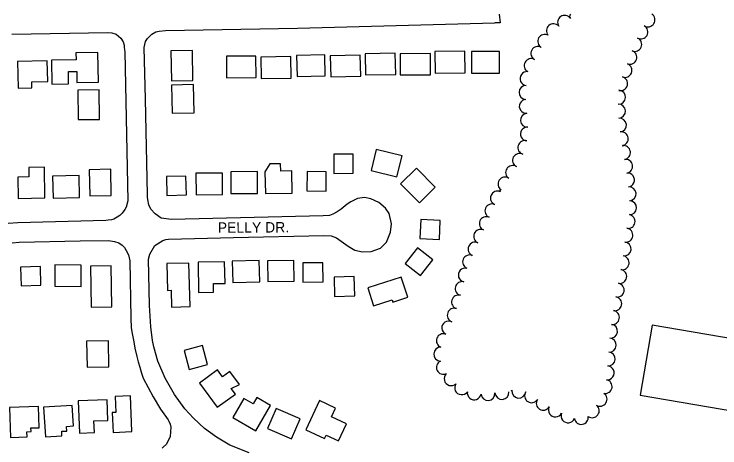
# Model space of a CAD drawing. Extents: x -25029 to 2274964, y -81170 to 687028.
# Drawn here: x -16160 to -15146, y -61372 to -60748 of the extents above; entities that cross this region are included whole.
import ezdxf

# ---------------------------------------------------------------- set-up
doc = ezdxf.new("R2010")
doc.units = 0
for name, color, linetype in [('BLDG', 7, 'Continuous'), ('ROAD', 7, 'Continuous'), ('ROAD-NAME', 7, 'Continuous'), ('TREES', 7, 'Continuous')]:
    doc.layers.add(name, color=color, linetype=linetype)

msp = doc.modelspace()

# ---------------------------------------------------------------- linework, layer by layer
at = {"layer": 'BLDG'}
for points in [[(-16081.9, -60848.7), (-16082.1, -60831), (-16070.2, -60830.8), (-16070, -60847), (-16039.2, -60846.5), (-16039.9, -60803.6), (-16071.5, -60804.1), (-16071.3, -60814.2), (-16106.7, -60814.8), (-16106.1, -60849.1)], [(-15903.2, -60844), (-15903.9, -60800.8), (-15934.9, -60801.2), (-15934.2, -60844.5)], [(-15854.9, -60840), (-15812.4, -60839.6), (-15812.8, -60808.7), (-15855.2, -60809.1)], [(-15805.3, -60840.9), (-15762.3, -60840.3), (-15762.8, -60809.6), (-15805.7, -60810.2)], [(-15753.7, -60838.3), (-15713.2, -60837.4), (-15713.9, -60807), (-15754.4, -60807.9)], [(-15705.2, -60838.7), (-15662, -60837.5), (-15662.8, -60807.3), (-15706, -60808.5)], [(-15655.2, -60835.9), (-15611.9, -60835.1), (-15612.5, -60804.6), (-15655.7, -60805.4)], [(-15605.3, -60835.7), (-15561.9, -60835.6), (-15562, -60805.1), (-15605.4, -60805.3)], [(-15555.3, -60833.2), (-15512, -60832.7), (-15512.4, -60801.6), (-15555.7, -60802.2)], [(-15503.2, -60833.4), (-15462.7, -60833.4), (-15462.7, -60802.2), (-15503.2, -60802.2)], [(-16154.6, -60854.9), (-16134.7, -60854.4), (-16134.9, -60845.8), (-16112, -60845.3), (-16112.6, -60815.6), (-16155.4, -60816.5)], [(-15901.7, -60890.4), (-15902.6, -60849.7), (-15933.9, -60850.5), (-15932.9, -60891.1)], [(-16037.7, -60899.9), (-16038.1, -60857.3), (-16068.8, -60857.7), (-16068.4, -60900.2)], [(-15700.6, -60977.5), (-15672.8, -60977.4), (-15672.9, -60949.9), (-15700.7, -60950)], [(-15647.1, -60973.4), (-15610.1, -60982.3), (-15602.8, -60952.1), (-15639.8, -60943.2)], [(-16116.7, -60968.7), (-16139.3, -60969.1), (-16139.1, -60982.7), (-16154.7, -60983), (-16154.2, -61013.5), (-16116, -61012.9)], [(-16020.8, -61009.1), (-16021.4, -60971.6), (-16052.2, -60972.2), (-16051.6, -61009.6)], [(-15761, -60973.8), (-15777.2, -60974.1), (-15777.4, -60963.6), (-15792.9, -60963.9), (-15799.8, -60975.4), (-15799.2, -61006.7), (-15760.5, -61006)], [(-15555.1, -60997.2), (-15582, -60970), (-15604.8, -60992.5), (-15577.9, -61019.7)], [(-16104.3, -61013.2), (-16066.3, -61012.4), (-16067, -60980.8), (-16104.9, -60981.7)], [(-15940.7, -61009.1), (-15912.7, -61008.3), (-15913.4, -60981.3), (-15941.5, -60982.1)], [(-15898.8, -61008.4), (-15860.6, -61008.1), (-15860.8, -60977.1), (-15899, -60977.4)], [(-15848.8, -61006.6), (-15810.5, -61006.3), (-15810.7, -60974.8), (-15849, -60975.1)], [(-15739.7, -61002.6), (-15712, -61003), (-15711.6, -60975.2), (-15739.3, -60974.8)], [(-15575.8, -61043.8), (-15577.1, -61071.2), (-15549.2, -61072.6), (-15547.9, -61045.2)], [(-15576.1, -61124.4), (-15558.6, -61101.9), (-15580.8, -61084.6), (-15598.3, -61107.1)], [(-15846, -61134.4), (-15807.2, -61133.5), (-15808, -61102.8), (-15846.7, -61103.8)], [(-15795.6, -61133.2), (-15757.7, -61132.6), (-15758.1, -61102.7), (-15796.1, -61103.3)], [(-16150.1, -61139.2), (-16121.7, -61138.4), (-16122.5, -61111.6), (-16150.9, -61112.5)], [(-16101.7, -61140), (-16063.8, -61140.1), (-16063.7, -61109.4), (-16101.6, -61109.3)], [(-16019.8, -61169.7), (-16020.7, -61110.4), (-16050.6, -61110.8), (-16049.7, -61170.2)], [(-15940.7, -61107.3), (-15939.8, -61145.8), (-15934.7, -61145.7), (-15934.2, -61169.8), (-15907.5, -61169.2), (-15909, -61106.5)], [(-15895.1, -61148.9), (-15873.7, -61148.5), (-15873.9, -61136), (-15857.2, -61135.8), (-15857.7, -61104.8), (-15895.8, -61105.4)], [(-15745.2, -61134.1), (-15716.3, -61133.7), (-15716.6, -61106), (-15745.5, -61106.3)], [(-15699.8, -61154.5), (-15670.7, -61153.9), (-15671.4, -61126), (-15700.4, -61126.6)], [(-15643.7, -61168.2), (-15617, -61159.5), (-15616, -61162.7), (-15594.7, -61155.8), (-15604.2, -61126.7), (-15652.2, -61142.3)], [(-15260.5, -61296.5), (-14864.9, -61364.3), (-14847.6, -61263.5), (-15243.2, -61195.7)], [(-16024.2, -61255.7), (-16024.7, -61218.3), (-16056, -61218.8), (-16055.4, -61256.2)], [(-15882.4, -61252.7), (-15889.5, -61225.2), (-15916, -61232.1), (-15908.9, -61259.6)], [(-15842.3, -61295.1), (-15848.2, -61287), (-15836.6, -61281.4), (-15850.4, -61262.5), (-15860.7, -61270), (-15867.9, -61260.2), (-15893.8, -61279.1), (-15868.3, -61314)], [(-16026.5, -61303.3), (-16068, -61304.8), (-16066.2, -61351.1), (-16044.9, -61350.2), (-16045.5, -61333.7), (-16025.4, -61332.9)], [(-16014.9, -61298.6), (-16014, -61321.4), (-16019.2, -61321.6), (-16018, -61350.1), (-15991, -61349), (-15993.1, -61297.7)], [(-15791.8, -61311.4), (-15811.4, -61300), (-15816.7, -61309.2), (-15830.2, -61301.4), (-15846.1, -61328.9), (-15813, -61348)], [(-15714.4, -61359), (-15712, -61354), (-15694.3, -61362.2), (-15682.8, -61337.6), (-15704.2, -61327.6), (-15698.4, -61315.1), (-15721.5, -61304.3), (-15741.2, -61346.5)], [(-16141.9, -61349.2), (-16135.8, -61349), (-16136, -61343.8), (-16124.1, -61343.4), (-16125.1, -61313.1), (-16167, -61314.5), (-16165.5, -61357.4), (-16141.7, -61356.6)], [(-16115.3, -61356.6), (-16091.5, -61355.1), (-16091.9, -61348.6), (-16084.5, -61348.2), (-16084.9, -61341.5), (-16074.8, -61340.9), (-16076.6, -61311.4), (-16118, -61314)], [(-15749.2, -61330.8), (-15783.5, -61315.8), (-15796, -61344.5), (-15761.6, -61359.4)]]:
    msp.add_lwpolyline(points, close=True, dxfattribs=at)
at = {"layer": 'ROAD'}
for points in [[(-15463.2, -60748.4), (-15461.6, -60760.8), (-15469.7, -60761)], [(-15962.4, -60777.1), (-15956.8, -60774.1), (-15952, -60772.7), (-15942.9, -60772), (-15753.1, -60768.8), (-15469.7, -60761)], [(-16163.5, -60777.4), (-16025.7, -60774.8), (-16019.6, -60775.5), (-16013.6, -60777.2), (-16010.3, -60779.9), (-16007.1, -60783.1), (-16003.4, -60788.4), (-16002.2, -60793.2), (-16001.9, -60796), (-16001.5, -60799.6), (-16001.1, -60802.8), (-15996.7, -61016.8), (-15999.1, -61026), (-16001.2, -61029.5), (-16005.1, -61034.9), (-16008.4, -61038), (-16012.3, -61040.5), (-16016.8, -61043.2), (-16020.4, -61044.3), (-16025.2, -61045), (-16028.4, -61045.4), (-16154.9, -61048.8), (-16168.6, -61049.5)], [(-15822.3, -61379.7), (-15850.4, -61368.3), (-15869.5, -61357), (-15886.5, -61344.6), (-15902.6, -61329.8), (-15914.8, -61316.4), (-15929.8, -61295.7), (-15943, -61271.9), (-15953.5, -61247.8), (-15959.5, -61227), (-15961.3, -61217.8), (-15964, -61198.2), (-15965.6, -61167.7), (-15967.1, -61100.7), (-15965.3, -61093.6), (-15957.8, -61081.3), (-15954, -61078.8), (-15946.5, -61074.1), (-15942, -61072.6), (-15938.3, -61072.1), (-15844.8, -61070), (-15715, -61066.9), (-15704.8, -61067.4), (-15697.1, -61070.3), (-15690.5, -61074.9), (-15680.2, -61082.2), (-15670.8, -61087.8), (-15659.6, -61090.3), (-15647, -61089.8), (-15633.7, -61084.9), (-15625.1, -61076.3), (-15619.2, -61062.2), (-15617.8, -61050.3), (-15621.4, -61035.4), (-15626.7, -61027.7), (-15636.1, -61019.6), (-15647.7, -61014), (-15656.7, -61012.4), (-15666.7, -61013.5), (-15676.5, -61018.3), (-15681.7, -61021.9), (-15690.3, -61028.8), (-15695.9, -61032.9), (-15702.4, -61036.4), (-15706.9, -61037.9), (-15716.3, -61038.8), (-15934.2, -61044), (-15948.8, -61041.9), (-15957.6, -61035.9), (-15963.8, -61029), (-15966.5, -61022.8), (-15968.2, -61015.3), (-15968.5, -61011.6), (-15968.7, -61008.1), (-15971.3, -60870.9), (-15973.3, -60796.2), (-15971.3, -60787.9), (-15968.6, -60783.5), (-15962.4, -60777.1)], [(-16163.2, -61077.4), (-16153, -61076.7), (-16065.5, -61074.7), (-16024.7, -61074), (-16015.8, -61075.5)], [(-16015.8, -61075.5), (-16009.6, -61077.4), (-16005.1, -61080.6), (-16001.7, -61084), (-15999, -61088.4), (-15995.7, -61094.8), (-15994.2, -61103.1), (-15992.3, -61185.7), (-15992, -61199.5), (-15990.6, -61208), (-15988.1, -61220.1), (-15986.8, -61229.1), (-15984.1, -61240.9), (-15982, -61248.6), (-15979.7, -61256.4), (-15977, -61265), (-15974.7, -61271.9), (-15960.4, -61299.2), (-15949.7, -61316.9), (-15938.9, -61332), (-15937.8, -61334.2), (-15935.9, -61338.2), (-15934.9, -61342.4), (-15936.1, -61356.1), (-15941.3, -61367.3), (-15946, -61371.5), (-15947.7, -61372.8)]]:
    msp.add_lwpolyline(points, dxfattribs=at)
at = {"layer": 'TREES'}
for centre, radius, start, end in [((-15356, -60751.6), 5.94, 146.7858, 213.2142), ((-15249.4, -60756.8), 10, 237.9021, 57.9021), ((-15369.3, -60760.3), 10, 33.2142, 213.2142), ((-15385.3, -60772.3), 10, 40.5708, 220.5708), ((-15259.5, -60774.1), 10, 241.1387, 61.1387), ((-15397.8, -60787.6), 10, 60.7269, 240.7269), ((-15268.3, -60792), 10, 246.6425, 66.6425), ((-15407.6, -60805), 10, 60.7269, 240.7269), ((-15275.5, -60810.6), 10, 251.1751, 71.1751), ((-15417.3, -60822.4), 10, 60.7269, 240.7269), ((-15282.4, -60829.4), 10, 248.2002, 68.2002), ((-15423.3, -60841.1), 10, 83.8809, 263.8809), ((-15288.6, -60848.4), 10, 255.5018, 75.5018), ((-15424.7, -60861.1), 10, 88.289, 268.289), ((-15291.6, -60868), 10, 267.524, 87.524), ((-15424.3, -60881), 10, 93.9151, 273.9151), ((-15291.7, -60888), 10, 272.0179, 92.0179), ((-15422.8, -60901), 10, 94.6048, 274.6048), ((-15290.3, -60908), 10, 275.6031, 95.6031), ((-15422.7, -60920.9), 10, 85.7812, 265.7812), ((-15287.8, -60927.8), 10, 278.9083, 98.9083), ((-15426.4, -60940.4), 10, 72.6148, 252.6148), ((-15284.6, -60947.5), 10, 279.2911, 99.2911), ((-15434, -60958.9), 10, 63.0484, 243.0484), ((-15281.5, -60967.3), 10, 278.7166, 98.7166), ((-15443.9, -60976.2), 10, 57.3042, 237.3042), ((-15278.8, -60987.1), 10, 276.995, 96.9951), ((-15454.9, -60992.9), 10, 55.9264, 235.9264), ((-15461.1, -61002.6), 1.51, 66.3872, 246.3872), ((-15276.4, -61007), 10, 276.6427, 96.6427), ((-15465.7, -61013.1), 10, 66.3872, 246.3872), ((-15473.7, -61031.5), 10, 66.3872, 246.3872), ((-15275.7, -61026.9), 10, 267.4587, 87.4587), ((-15481.7, -61049.8), 10, 66.3872, 246.3872), ((-15278, -61046.7), 10, 259.4457, 79.4457), ((-15489.8, -61068.1), 10, 66.3872, 246.3872), ((-15281.2, -61066.4), 10, 262.0627, 82.0627), ((-15497.8, -61086.4), 10, 66.3872, 246.3872), ((-15283.7, -61086.3), 10, 263.5669, 83.5669), ((-15505.7, -61104.8), 10, 66.6545, 246.6545), ((-15286.5, -61106.1), 10, 260.3617, 80.3617), ((-15511.9, -61123.7), 10, 77.0849, 257.0849), ((-15289.9, -61125.8), 10, 259.7275, 79.7275), ((-15516.5, -61143.2), 10, 76.2751, 256.2751), ((-15293.6, -61145.5), 10, 259.3501, 79.3501), ((-15521.7, -61162.5), 10, 73.66, 253.66), ((-15297.2, -61165.1), 10, 259.7785, 79.7785), ((-15527.8, -61181.5), 10, 70.6723, 250.6723), ((-15300.5, -61184.8), 10, 261.3152, 81.3152), ((-15535.6, -61199.9), 10, 63.4422, 243.4422), ((-15303.1, -61204.7), 10, 263.3993, 83.3993), ((-15543.5, -61218.2), 10, 69.9654, 249.9654), ((-15304.9, -61224.6), 10, 266.3407, 86.3407), ((-15547.3, -61237.6), 10, 87.8455, 267.8455), ((-15306.3, -61244.5), 10, 265.8596, 85.8596), ((-15543.4, -61256.6), 10, 115.4267, 295.4267), ((-15308, -61264.5), 10, 264.3354, 84.3354), ((-15532.3, -61272.9), 10, 133.3457, 313.3457), ((-15310.9, -61284.2), 10, 258.8149, 78.8149), ((-15517.2, -61285.9), 10, 145.329, 325.329), ((-15499.1, -61293.3), 10, 170.3457, 350.3457), ((-15479.3, -61294.2), 10, 184.2535, 4.2535), ((-15459.3, -61292.7), 10, 184.2535, 4.2535), ((-15445.5, -61289.5), 0.604, 175.0972, 355.0972), ((-15435, -61290.8), 10, 173.2233, 353.2233), ((-15416.7, -61297.4), 10, 146.9806, 326.9806), ((-15318.2, -61302.5), 10, 237.8487, 57.8487), ((-15399.9, -61308.2), 10, 147.8454, 327.8454), ((-15382.5, -61318), 10, 153.0452, 333.0452), ((-15329.4, -61319), 10, 233.8567, 53.8567), ((-15364.3, -61326.4), 10, 157.6386, 337.6386), ((-15345.2, -61328.6), 10, 188.7629, 8.7629)]:
    msp.add_arc(centre, radius, start, end, dxfattribs=at)

# ---------------------------------------------------------------- texts
at = {"layer": 'ROAD-NAME'}
msp.add_text('PELLY DR.', height=15, rotation=0.2877, dxfattribs=at).set_placement((-15867.6, -61063))

doc.saveas('drawing.dxf')
